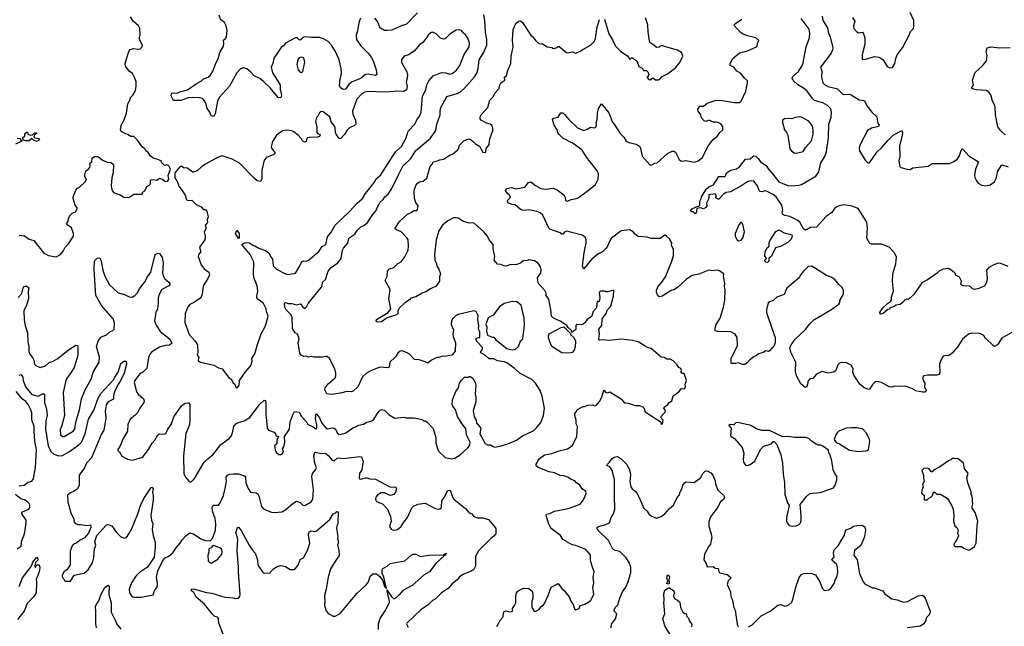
# Model space of a CAD drawing. Extents: x 1921360 to 2014538, y 768294 to 907744.
# Tile 367 of 412: x 1961792 to 1972511, y 895650 to 902252. Entities that reach past the tile are written whole.
import ezdxf

# ---------------------------------------------------------------- set-up
doc = ezdxf.new("R2010")
doc.units = 0

msp = doc.modelspace()

# ---------------------------------------------------------------- linework, layer by layer
at = {"layer": '0CON10XD'}
for points in [[(1966122, 902328), (1966005, 902204), (1965937, 902183), (1965845, 902138), (1965792, 902135), (1965765, 902134), (1965720, 902160), (1965708, 902175), (1965702, 902205), (1965685, 902236), (1965658, 902268)], [(1970859, 902275), (1970883, 902235), (1970869, 902185), (1970872, 902155), (1970905, 902119), (1970925, 902109), (1970967, 902115), (1970979, 902099), (1970993, 902055), (1970993, 901985), (1970962, 901875), (1970965, 901820), (1971005, 901823), (1971099, 901851), (1971145, 901844), (1971168, 901835), (1971194, 901814), (1971235, 901743), (1971265, 901728), (1971295, 901732), (1971318, 901775), (1971330, 901830), (1971345, 901868), (1971404, 901945), (1971476, 902085), (1971490, 902125), (1971524, 902155), (1971527, 902185), (1971527, 902245), (1971485, 902332)], [(1963190, 900805), (1963166, 900826), (1963155, 900847), (1963130, 900865), (1963073, 900945), (1963035, 900980), (1963001, 900981), (1962965, 901003), (1962915, 901023), (1962896, 901036), (1962889, 901055), (1962898, 901105), (1962929, 901161), (1962954, 901235), (1962969, 901335), (1962994, 901385), (1962998, 901405), (1963025, 901430), (1963038, 901452), (1963054, 901485), (1963062, 901525), (1963060, 901575), (1963047, 901615), (1963019, 901665), (1962985, 901693), (1962944, 901745), (1962942, 901775), (1962969, 901875), (1962983, 901915), (1962994, 901926), (1963035, 901937), (1963075, 901931), (1963105, 901936), (1963127, 901957), (1963128, 901975), (1963093, 902045), (1963104, 902086), (1963102, 902155), (1963084, 902185), (1963029, 902235), (1962997, 902285)], [(1965502, 902268), (1965487, 902233), (1965468, 902115), (1965456, 902085), (1965458, 902035), (1965502, 901972), (1965587, 901887), (1965620, 901845), (1965641, 901805), (1965672, 901705), (1965681, 901655), (1965665, 901643), (1965585, 901659), (1965556, 901654), (1965509, 901615), (1965406, 901574), (1965375, 901546), (1965339, 901495), (1965315, 901491), (1965285, 901510), (1965273, 901535), (1965280, 901605), (1965295, 901665), (1965291, 901721), (1965270, 901815), (1965229, 901905), (1965186, 901976), (1965152, 902015), (1965100, 902045), (1965055, 902057), (1964968, 902058), (1964905, 902067), (1964885, 902062), (1964845, 902031), (1964833, 902033), (1964813, 902053), (1964795, 902056), (1964685, 901997), (1964665, 901969), (1964640, 901950), (1964558, 901835), (1964548, 901775), (1964530, 901735), (1964545, 901674), (1964627, 901545), (1964629, 901495), (1964642, 901435), (1964634, 901406), (1964615, 901400), (1964605, 901406), (1964520, 901510), (1964449, 901575), (1964405, 901612), (1964345, 901642), (1964306, 901686), (1964265, 901717), (1964225, 901728), (1964195, 901718), (1964155, 901675), (1964075, 901530), (1963965, 901406), (1963946, 901365), (1963922, 901228), (1963905, 901197), (1963876, 901206), (1963864, 901245), (1963833, 901285), (1963823, 901333), (1963809, 901365), (1963784, 901394), (1963745, 901403), (1963675, 901407), (1963625, 901400), (1963545, 901373), (1963465, 901372), (1963440, 901425), (1963448, 901452), (1963455, 901456), (1963505, 901451), (1963535, 901466), (1963618, 901488), (1963714, 901555), (1963773, 901587), (1963795, 901608), (1963845, 901628), (1963866, 901645), (1963895, 901693), (1963930, 901785), (1963953, 901825), (1963971, 901895), (1964010, 901965), (1964016, 901993), (1964011, 902029), (1964034, 902046), (1964044, 902065), (1964050, 902135), (1964041, 902185), (1964021, 902221), (1963981, 902251), (1963963, 902303)], [(1965455, 897826), (1965485, 897841), (1965535, 897851), (1965565, 897867), (1965626, 897885), (1965647, 897903), (1965701, 897989), (1965715, 898002), (1965735, 898009), (1965762, 898002), (1965815, 897951), (1965875, 897914), (1965975, 897927), (1965995, 897920), (1966085, 897920), (1966172, 897902), (1966188, 897888), (1966205, 897888), (1966225, 897877), (1966293, 897803), (1966321, 897705), (1966324, 897644), (1966343, 897573), (1966355, 897553), (1966425, 897486), (1966495, 897472), (1966529, 897481), (1966586, 897515), (1966675, 897595), (1966693, 897625), (1966696, 897655), (1966658, 897735), (1966649, 897799), (1966598, 897868), (1966559, 897935), (1966537, 898005), (1966507, 898045), (1966500, 898065), (1966504, 898116), (1966541, 898205), (1966570, 898245), (1966582, 898295), (1966602, 898328), (1966635, 898362), (1966675, 898360), (1966685, 898370), (1966695, 898370), (1966725, 898352), (1966751, 898305), (1966757, 898273), (1966750, 898175), (1966759, 898145), (1966758, 898092), (1966728, 897995), (1966741, 897931), (1966761, 897895), (1966764, 897864), (1966813, 897805), (1966802, 897745), (1966859, 897639), (1966885, 897624), (1966917, 897627), (1966946, 897606), (1966965, 897601), (1967034, 897616), (1967105, 897636), (1967202, 897675), (1967265, 897724), (1967305, 897742), (1967388, 897782), (1967415, 897806), (1967465, 897870), (1967496, 897944), (1967504, 898025), (1967480, 898155), (1967459, 898215), (1967407, 898297), (1967367, 898335), (1967240, 898400), (1967175, 898459), (1967095, 898516), (1967065, 898529), (1966995, 898540), (1966955, 898562), (1966905, 898563), (1966865, 898599), (1966813, 898625), (1966809, 898635), (1966830, 898665), (1966832, 898685), (1966775, 898743), (1966758, 898775), (1966760, 898785), (1966797, 898793), (1966802, 898805), (1966800, 898855), (1966788, 898885), (1966790, 898925), (1966778, 898985), (1966782, 899035), (1966777, 899047), (1966760, 899075), (1966735, 899082), (1966614, 899054), (1966565, 899043), (1966535, 899029), (1966508, 899002), (1966494, 898975), (1966491, 898935), (1966514, 898876), (1966508, 898825), (1966511, 898805), (1966536, 898735), (1966532, 898645), (1966498, 898602), (1966415, 898586), (1966395, 898590), (1966355, 898577), (1966335, 898576), (1966274, 898546), (1966235, 898514), (1966205, 898530), (1966140, 898550), (1966092, 898555), (1966035, 898611), (1966005, 898632), (1965955, 898649), (1965935, 898643), (1965908, 898622), (1965885, 898583), (1965822, 898525), (1965815, 898472), (1965795, 898463), (1965715, 898469), (1965685, 898461), (1965615, 898432), (1965567, 898405), (1965526, 898365), (1965474, 898256), (1965425, 898212), (1965405, 898203), (1965355, 898206), (1965285, 898187), (1965185, 898174), (1965135, 898182), (1965113, 898225), (1965118, 898245), (1965150, 898290), (1965228, 898355), (1965233, 898375), (1965233, 898405), (1965222, 898452), (1965164, 898564), (1965138, 898585), (1965125, 898588), (1965085, 898579), (1964995, 898579), (1964965, 898586), (1964935, 898580), (1964915, 898590), (1964885, 898586), (1964855, 898601), (1964842, 898622), (1964824, 898735), (1964834, 898775), (1964832, 898795), (1964818, 898828), (1964793, 898845), (1964763, 898893), (1964759, 899015), (1964739, 899049), (1964694, 899095), (1964680, 899125), (1964676, 899165), (1964685, 899176), (1964714, 899164), (1964755, 899164), (1964805, 899149), (1964851, 899161), (1964875, 899123), (1964895, 899108), (1964915, 899127), (1964934, 899164), (1965075, 899338), (1965084, 899355), (1965090, 899395), (1965120, 899425), (1965149, 899515), (1965183, 899557), (1965255, 899606), (1965282, 899638), (1965291, 899655), (1965306, 899744), (1965316, 899765), (1965365, 899820), (1965377, 899873), (1965442, 899918), (1965464, 899955), (1965505, 899998), (1965538, 900012), (1965578, 900045), (1965637, 900133), (1965674, 900175), (1965688, 900215), (1965715, 900265), (1965749, 900295), (1965767, 900325), (1965803, 900355), (1965844, 900415), (1965915, 900565), (1965965, 900659), (1966050, 900740), (1966105, 900828), (1966265, 900964), (1966322, 901045), (1966334, 901116), (1966370, 901215), (1966369, 901255), (1966378, 901295), (1966443, 901417), (1966555, 901448), (1966597, 901473), (1966635, 901506), (1966746, 901634), (1966768, 901672), (1966784, 901716), (1966794, 901815), (1966845, 901900), (1966878, 901975), (1966878, 902035), (1966863, 902115), (1966857, 902245), (1966844, 902305)], [(1966985, 895648), (1967025, 895720), (1967057, 895755), (1967059, 895795), (1967067, 895813), (1967085, 895820), (1967135, 895809), (1967158, 895815), (1967156, 895845), (1967180, 895875), (1967194, 895905), (1967194, 895975), (1967202, 896015), (1967216, 896034), (1967275, 896067), (1967335, 896063), (1967371, 896031), (1967380, 895995), (1967378, 895955), (1967366, 895925), (1967366, 895855), (1967392, 895815), (1967405, 895810), (1967447, 895835), (1967468, 895865), (1967495, 895883), (1967505, 895898), (1967546, 895985), (1967577, 896075), (1967655, 896118), (1967693, 896063), (1967725, 896038), (1967740, 896010), (1967775, 895972), (1967791, 895925), (1967818, 895888), (1967832, 895842), (1967845, 895830), (1967882, 895845), (1967895, 895876), (1967945, 895890), (1967989, 895915), (1968010, 895935), (1968020, 895955), (1968041, 895995), (1968032, 896075), (1968041, 896125), (1968036, 896185), (1968046, 896244), (1968016, 896325), (1968006, 896375), (1968005, 896428), (1967956, 896486), (1967845, 896531), (1967805, 896538), (1967706, 896595), (1967678, 896638), (1967579, 896715), (1967553, 896763), (1967523, 896857), (1967522, 896865), (1967529, 896871), (1967565, 896878), (1967615, 896902), (1967765, 896932), (1967895, 896980), (1967930, 897025), (1967959, 897095), (1967955, 897116), (1967916, 897146), (1967889, 897185), (1967855, 897211), (1967837, 897235), (1967795, 897249), (1967760, 897275), (1967715, 897287), (1967675, 897290), (1967615, 897319), (1967555, 897331), (1967435, 897380), (1967416, 897396), (1967414, 897415), (1967451, 897475), (1967505, 897516), (1967585, 897530), (1967665, 897559), (1967755, 897580), (1967811, 897619), (1967856, 897715), (1967864, 897824), (1967852, 897855), (1967851, 897895), (1967836, 897945), (1967837, 897965), (1967849, 897985), (1967865, 898009), (1967925, 898043), (1967945, 898044), (1967978, 898058), (1968025, 898059), (1968055, 898051), (1968072, 898058), (1968104, 898096), (1968131, 898145), (1968150, 898220), (1968155, 898222), (1968170, 898200), (1968195, 898193), (1968215, 898202), (1968235, 898193), (1968344, 898124), (1968367, 898095), (1968385, 898084), (1968415, 898080), (1968494, 898054), (1968535, 898054), (1968575, 898039), (1968587, 898027), (1968602, 897985), (1968765, 897880), (1968780, 897865), (1968773, 897857), (1968775, 897850), (1968790, 897855), (1968797, 897895), (1968770, 897925), (1968822, 897988), (1968820, 898005), (1968803, 898025), (1968808, 898035), (1968850, 898065), (1968862, 898085), (1968890, 898105), (1968905, 898158), (1968968, 898202), (1968995, 898233), (1969005, 898238), (1969026, 898234), (1969035, 898240), (1969042, 898265), (1969037, 898285), (1969050, 898325), (1969025, 898400), (1969005, 898403), (1968990, 898415), (1968998, 898435), (1968988, 898455), (1968967, 898467), (1968948, 898498), (1968905, 898538), (1968875, 898557), (1968837, 898557), (1968810, 898575), (1968775, 898580), (1968665, 898673), (1968625, 898686), (1968592, 898705), (1968525, 898746), (1968465, 898762), (1968346, 898774), (1968205, 898759), (1968145, 898769), (1968105, 898764), (1968096, 898775), (1968106, 898835), (1968097, 898885), (1968128, 898925), (1968134, 898996), (1968176, 899054), (1968189, 899091), (1968226, 899135), (1968256, 899244), (1968260, 899305), (1968255, 899310), (1968195, 899290), (1968175, 899290), (1968165, 899296), (1968115, 899298), (1968107, 899293), (1968100, 899275), (1968108, 899225), (1968100, 899185), (1968095, 899180), (1968085, 899190), (1968080, 899185), (1968072, 899115), (1968035, 899078), (1968020, 899025), (1967967, 898985), (1967950, 898955), (1967925, 898938), (1967907, 898933), (1967855, 898934), (1967847, 898923), (1967848, 898882), (1967808, 898852), (1967802, 898852), (1967798, 898868), (1967762, 898902), (1967748, 898925), (1967675, 898971), (1967605, 899005), (1967582, 899025), (1967576, 899095), (1967552, 899212), (1967525, 899252), (1967524, 899276), (1967509, 899305), (1967436, 899385), (1967431, 899445), (1967466, 899495), (1967468, 899535), (1967461, 899561), (1967435, 899603), (1967395, 899627), (1967335, 899640), (1967325, 899632), (1967275, 899626), (1967246, 899604), (1967205, 899589), (1967185, 899584), (1967135, 899587), (1967091, 899569), (1967065, 899572), (1967029, 899589), (1966995, 899593), (1966959, 899635), (1966966, 899674), (1966946, 899755), (1966947, 899805), (1966904, 899855), (1966886, 899895), (1966844, 899944), (1966744, 900034), (1966725, 900042), (1966685, 900036), (1966648, 900048), (1966615, 900059), (1966565, 900091), (1966545, 900097), (1966515, 900094), (1966455, 900062), (1966395, 900017), (1966354, 899956), (1966325, 899855), (1966307, 899695), (1966310, 899635), (1966327, 899605), (1966336, 899565), (1966355, 899538), (1966374, 899485), (1966364, 899454), (1966364, 899405), (1966325, 899353), (1966265, 899323), (1966215, 899289), (1966175, 899277), (1966105, 899236), (1966049, 899221), (1966035, 899202), (1965985, 899172), (1965925, 899114), (1965909, 899085), (1965908, 899055), (1965895, 899040), (1965792, 899008), (1965730, 898965), (1965695, 898961), (1965680, 898965), (1965673, 898975), (1965675, 898988), (1965805, 899065), (1965831, 899105), (1965811, 899215), (1965826, 899316), (1965770, 899415), (1965792, 899458), (1965796, 899514), (1965819, 899541), (1965865, 899554), (1965905, 899594), (1965945, 899616), (1965985, 899670), (1966021, 899745), (1966026, 899786), (1966020, 899855), (1966011, 899875), (1965944, 899945), (1965894, 899965), (1965881, 899975), (1965879, 899985), (1965927, 900055), (1966013, 900137), (1966055, 900154), (1966084, 900176), (1966114, 900176), (1966123, 900187), (1966130, 900225), (1966105, 900262), (1966090, 900305), (1966086, 900385), (1966091, 900409), (1966109, 900455), (1966126, 900475), (1966145, 900487), (1966186, 900494), (1966223, 900527), (1966262, 900655), (1966287, 900683), (1966295, 900705), (1966328, 900712), (1966365, 900728), (1966405, 900735), (1966475, 900778), (1966509, 900791), (1966559, 900831), (1966569, 900845), (1966579, 900885), (1966628, 900935), (1966680, 900955), (1966695, 900951), (1966734, 900924), (1966755, 900900), (1966798, 900875), (1966835, 900812), (1966855, 900808), (1966866, 900814), (1966872, 900845), (1966902, 900895), (1966910, 900955), (1966943, 901045), (1966943, 901073), (1966931, 901101), (1966915, 901116), (1966875, 901127), (1966818, 901155), (1966806, 901175), (1966806, 901195), (1966815, 901218), (1966887, 901295), (1966910, 901375), (1966945, 901413), (1966964, 901454), (1967013, 901505), (1967020, 901545), (1967030, 901565), (1967072, 901595), (1967070, 901625), (1967091, 901645), (1967105, 901698), (1967138, 901775), (1967144, 901855), (1967164, 901955), (1967156, 902025), (1967166, 902145), (1967195, 902212), (1967223, 902237), (1967245, 902238), (1967265, 902220), (1967355, 902083), (1967377, 902067), (1967412, 902022), (1967445, 901993), (1967485, 901988), (1967535, 901958), (1967585, 901950), (1967605, 901938), (1967633, 901947), (1967655, 901962), (1967665, 901960), (1967746, 901896), (1967765, 901890), (1967805, 901901), (1967845, 901888), (1967895, 901908), (1967922, 901928), (1968005, 901974), (1968050, 902020), (1968061, 902049), (1968080, 902175), (1968104, 902255)], [(1968159, 902259), (1968207, 902097), (1968250, 902025), (1968278, 901965), (1968335, 901907), (1968408, 901858), (1968435, 901820), (1968455, 901840), (1968510, 901805), (1968534, 901744), (1968568, 901725), (1968585, 901700), (1968615, 901698), (1968632, 901685), (1968642, 901655), (1968629, 901631), (1968620, 901625), (1968642, 901602), (1968655, 901598), (1968685, 901618), (1968715, 901598), (1968745, 901598), (1968760, 901605), (1968786, 901634), (1968845, 901663), (1968932, 901728), (1968978, 901785), (1969012, 901855), (1968996, 901896), (1968955, 901920), (1968838, 901952), (1968795, 901967), (1968775, 901967), (1968755, 901953), (1968725, 901950), (1968696, 901976), (1968655, 902002), (1968648, 902015), (1968643, 902075), (1968634, 902115), (1968631, 902195), (1968604, 902274)], [(1972555, 899566), (1972475, 899598), (1972445, 899602), (1972397, 899585), (1972341, 899555), (1972318, 899525), (1972324, 899435), (1972316, 899394), (1972298, 899355), (1972235, 899327), (1972185, 899317), (1972165, 899322), (1972135, 899353), (1972065, 899356), (1972042, 899365), (1972038, 899375), (1972046, 899405), (1972025, 899450), (1971987, 899467), (1971972, 899495), (1971945, 899520), (1971905, 899543), (1971845, 899537), (1971802, 899515), (1971782, 899495), (1971675, 899420), (1971612, 899388), (1971525, 899260), (1971488, 899225), (1971465, 899208), (1971445, 899210), (1971438, 899202), (1971425, 899200), (1971416, 899184), (1971376, 899154), (1971334, 899146), (1971305, 899128), (1971270, 899115), (1971258, 899102), (1971242, 899098), (1971195, 899058), (1971162, 899045), (1971157, 899065), (1971185, 899112), (1971240, 899165), (1971273, 899187), (1971282, 899205), (1971282, 899235), (1971304, 899296), (1971294, 899405), (1971296, 899485), (1971331, 899595), (1971338, 899668), (1971314, 899715), (1971258, 899778), (1971175, 899809), (1971065, 899808), (1971047, 899817), (1971014, 899874), (1971021, 899985), (1971015, 900048), (1970919, 900199), (1970855, 900221), (1970765, 900237), (1970715, 900228), (1970679, 900211), (1970662, 900198), (1970632, 900155), (1970571, 900109), (1970467, 899993), (1970401, 899989), (1970365, 899968), (1970345, 899963), (1970325, 899977), (1970285, 900047), (1970265, 900067), (1970175, 900111), (1970121, 900121), (1970101, 900131), (1970094, 900145), (1970101, 900185), (1970091, 900235), (1970027, 900325), (1969995, 900351), (1969924, 900386), (1969905, 900390), (1969875, 900379), (1969855, 900382), (1969844, 900395), (1969826, 900445), (1969785, 900495), (1969755, 900500), (1969718, 900492), (1969655, 900447), (1969557, 900395), (1969535, 900380), (1969485, 900370), (1969456, 900355), (1969405, 900298), (1969395, 900298), (1969372, 900315), (1969370, 900325), (1969378, 900335), (1969365, 900358), (1969295, 900347), (1969294, 900305), (1969269, 900255), (1969271, 900225), (1969262, 900208), (1969235, 900192), (1969203, 900203), (1969164, 900196), (1969156, 900145), (1969145, 900138), (1969125, 900161), (1969102, 900162), (1969098, 900175), (1969112, 900195), (1969155, 900216), (1969185, 900222), (1969195, 900232), (1969197, 900275), (1969208, 900295), (1969213, 900325), (1969265, 900407), (1969295, 900433), (1969345, 900454), (1969405, 900545), (1969470, 900545), (1969480, 900555), (1969478, 900565), (1969488, 900585), (1969535, 900614), (1969595, 900629), (1969629, 900651), (1969695, 900733), (1969745, 900738), (1969773, 900765), (1969785, 900769), (1969805, 900767), (1969830, 900740), (1969857, 900707), (1969919, 900665), (1969943, 900625), (1969992, 900572), (1970055, 900487), (1970155, 900449), (1970195, 900445), (1970275, 900450), (1970305, 900458), (1970459, 900551), (1970493, 900595), (1970514, 900696), (1970556, 900765), (1970575, 900819), (1970598, 900965), (1970600, 901115), (1970625, 901190), (1970631, 901245), (1970622, 901282), (1970587, 901317), (1970536, 901346), (1970445, 901373), (1970423, 901393), (1970364, 901474), (1970326, 901506), (1970262, 901545), (1970212, 901592), (1970202, 901615), (1970210, 901635), (1970272, 901688), (1970317, 901765), (1970355, 901958), (1970389, 902055), (1970394, 902105), (1970388, 902148), (1970298, 902265)], [(1969373, 901137), (1969345, 901136), (1969295, 901158), (1969267, 901143), (1969245, 901152), (1969213, 901185), (1969206, 901216), (1969177, 901255), (1969175, 901280), (1969195, 901310), (1969235, 901312), (1969275, 901344), (1969375, 901375), (1969445, 901372), (1969575, 901350), (1969625, 901352), (1969646, 901365), (1969697, 901475), (1969717, 901565), (1969716, 901585), (1969682, 901615), (1969640, 901670), (1969601, 901691), (1969566, 901736), (1969527, 901755), (1969526, 901775), (1969555, 901831), (1969630, 901890), (1969715, 901914), (1969813, 901957), (1969822, 901968), (1969823, 901997), (1969838, 902025), (1969806, 902056), (1969716, 902076), (1969670, 902095), (1969635, 902116), (1969573, 902185), (1969572, 902195), (1969585, 902210), (1969655, 902259)], [(1970528, 902292), (1970534, 902245), (1970586, 902165), (1970598, 902105), (1970616, 902065), (1970644, 901945), (1970642, 901925), (1970625, 901887), (1970510, 901735), (1970525, 901695), (1970522, 901625), (1970536, 901565), (1970555, 901546), (1970594, 901525), (1970695, 901501), (1970755, 901443), (1970775, 901439), (1970825, 901443), (1970844, 901435), (1970931, 901381), (1970982, 901372), (1970994, 901364), (1971016, 901315), (1971069, 901245), (1971124, 901195), (1971136, 901126), (1971150, 901105), (1971140, 901090), (1971065, 901071), (1971022, 901048), (1970938, 900885), (1970931, 900855), (1970934, 900825), (1970996, 900725), (1971025, 900694), (1971045, 900696), (1971125, 900812), (1971179, 900861), (1971245, 900939), (1971303, 900995), (1971395, 901048), (1971402, 901025), (1971400, 900995), (1971371, 900875), (1971373, 900765), (1971364, 900715), (1971372, 900678), (1971374, 900655), (1971385, 900644), (1971455, 900624), (1971485, 900622), (1971515, 900639), (1971681, 900659), (1971725, 900686), (1971915, 900686), (1971962, 900708), (1971999, 900735), (1972021, 900765), (1972041, 900829), (1972055, 900847), (1972125, 900769), (1972232, 900705), (1972196, 900625), (1972188, 900565), (1972192, 900535), (1972207, 900497), (1972225, 900474), (1972265, 900451), (1972305, 900444), (1972356, 900454), (1972403, 900487), (1972423, 900525), (1972442, 900605), (1972485, 900673), (1972555, 900651)], [(1964165, 898248), (1964182, 898275), (1964184, 898326), (1964250, 898420), (1964302, 898478), (1964311, 898495), (1964324, 898535), (1964318, 898565), (1964352, 898615), (1964376, 898705), (1964422, 898835), (1964468, 898922), (1964496, 899025), (1964478, 899075), (1964475, 899105), (1964446, 899165), (1964385, 899210), (1964375, 899225), (1964373, 899245), (1964386, 899296), (1964376, 899356), (1964342, 899445), (1964337, 899485), (1964342, 899605), (1964336, 899625), (1964303, 899695), (1964210, 899805), (1964240, 899825), (1964255, 899827), (1964295, 899822), (1964334, 899794), (1964352, 899792), (1964395, 899764), (1964470, 899740), (1964504, 899714), (1964521, 899675), (1964546, 899645), (1964553, 899573), (1964587, 899537), (1964685, 899488), (1964715, 899479), (1964795, 899493), (1964840, 899565), (1964865, 899621), (1964885, 899629), (1964915, 899624), (1964935, 899636), (1965049, 899731), (1965085, 899785), (1965125, 899805), (1965145, 899889), (1965182, 899938), (1965226, 900015), (1965384, 900165), (1965465, 900256), (1965523, 900307), (1965558, 900362), (1965656, 900485), (1965671, 900515), (1965723, 900565), (1965885, 900815), (1965949, 900871), (1966001, 900965), (1966021, 901039), (1966093, 901115), (1966116, 901164), (1966145, 901204), (1966163, 901247), (1966177, 901415), (1966215, 901494), (1966224, 901545), (1966245, 901585), (1966295, 901640), (1966385, 901679), (1966430, 901675), (1966475, 901658), (1966499, 901665), (1966548, 901702), (1966585, 901754), (1966627, 901865), (1966685, 901955), (1966690, 901995), (1966670, 902050), (1966647, 902087), (1966619, 902109), (1966603, 902133), (1966585, 902141), (1966545, 902137), (1966525, 902128), (1966475, 902094), (1966425, 902044), (1966405, 902039), (1966375, 902050), (1966328, 902098), (1966285, 902116), (1966275, 902114), (1966246, 902095), (1966230, 902065), (1966185, 902009), (1966147, 901983), (1966085, 901908), (1966025, 901871), (1965978, 901855), (1965950, 901820), (1965950, 901785), (1966002, 901692), (1966014, 901655), (1966011, 901615), (1966000, 901575), (1966009, 901525), (1966002, 901488), (1965975, 901471), (1965916, 901476), (1965775, 901464), (1965575, 901470), (1965551, 901465), (1965516, 901445), (1965464, 901386), (1965414, 901255), (1965418, 901225), (1965447, 901157), (1965452, 901115), (1965434, 901096), (1965385, 901079), (1965354, 901045), (1965329, 901001), (1965285, 900956), (1965270, 900960), (1965240, 901000), (1965230, 901025), (1965225, 901078), (1965213, 901105), (1965182, 901142), (1965169, 901195), (1965095, 901248), (1965075, 901252), (1965055, 901240), (1965038, 901202), (1965024, 901186), (1965012, 901145), (1965028, 901088), (1965028, 901025), (1965035, 901012), (1965058, 901008), (1965062, 900995), (1965055, 900982), (1965036, 900974), (1964949, 900969), (1964923, 900965), (1964913, 900945), (1964912, 900925), (1964895, 900918), (1964870, 900935), (1964861, 900955), (1964825, 900997), (1964775, 901032), (1964755, 901041), (1964695, 901049), (1964655, 901044), (1964589, 900995), (1964544, 900925), (1964531, 900869), (1964532, 900855), (1964569, 900805), (1964570, 900795), (1964560, 900785), (1964479, 900751), (1964455, 900723), (1964428, 900615), (1964429, 900521), (1964415, 900490), (1964379, 900499), (1964348, 900525), (1964185, 900690), (1964104, 900734), (1963995, 900771), (1963945, 900753), (1963815, 900680), (1963776, 900654), (1963725, 900609), (1963686, 900594), (1963675, 900593), (1963620, 900635), (1963575, 900640), (1963553, 900657), (1963535, 900650), (1963480, 900585), (1963480, 900535), (1963510, 900485), (1963525, 900440), (1963562, 900395), (1963597, 900337), (1963603, 900295), (1963626, 900284), (1963665, 900288), (1963675, 900282), (1963715, 900240), (1963767, 900217), (1963795, 900188), (1963815, 900188), (1963830, 900165), (1963843, 900105), (1963834, 900075), (1963836, 900045), (1963813, 900015), (1963823, 899985), (1963799, 899945), (1963811, 899895), (1963809, 899855), (1963748, 899775), (1963763, 899725), (1963740, 899695), (1963736, 899675), (1963769, 899585), (1963800, 899540), (1963850, 899505), (1963858, 899475), (1963842, 899435), (1963789, 899355), (1963778, 899265), (1963764, 899225), (1963695, 899177), (1963646, 899154), (1963622, 899128), (1963593, 899055), (1963589, 898955), (1963639, 898825), (1963704, 898754), (1963728, 898715), (1963731, 898635), (1963726, 898605), (1963741, 898575), (1963736, 898545), (1963740, 898535), (1963760, 898525), (1963905, 898491), (1963955, 898464), (1963995, 898454), (1964077, 898347), (1964098, 898335), (1964112, 898302), (1964134, 898284), (1964145, 898250), (1964165, 898248)], [(1972519, 900999), (1972472, 901042), (1972439, 901085), (1972414, 901215), (1972412, 901295), (1972407, 901317), (1972381, 901365), (1972365, 901436), (1972344, 901464), (1972315, 901482), (1972205, 901489), (1972165, 901500), (1972158, 901505), (1972157, 901515), (1972177, 901545), (1972166, 901595), (1972185, 901660), (1972195, 901676), (1972275, 901751), (1972317, 901805), (1972323, 901863), (1972315, 901905), (1972325, 901945), (1972365, 901955), (1972464, 901946), (1972575, 901948)], [(1964865, 901676), (1964875, 901688), (1964895, 901790), (1964885, 901838), (1964855, 901843), (1964835, 901836), (1964819, 901815), (1964810, 901765), (1964824, 901705), (1964845, 901681), (1964865, 901676)], [(1972635, 898872), (1972486, 898785), (1972436, 898714), (1972405, 898696), (1972389, 898708), (1972308, 898788), (1972290, 898815), (1972245, 898838), (1972155, 898841), (1972121, 898829), (1972055, 898777), (1972005, 898697), (1971945, 898622), (1971905, 898594), (1971875, 898597), (1971845, 898590), (1971819, 898545), (1971807, 898505), (1971808, 898408), (1971800, 898390), (1971778, 898382), (1971675, 898384), (1971634, 898375), (1971622, 898352), (1971634, 898315), (1971647, 898295), (1971643, 898255), (1971660, 898215), (1971656, 898204), (1971645, 898199), (1971625, 898198), (1971544, 898214), (1971512, 898235), (1971440, 898265), (1971365, 898259), (1971317, 898263), (1971285, 898254), (1971256, 898256), (1971175, 898304), (1971125, 898314), (1971105, 898310), (1971080, 898285), (1971045, 898230), (1971035, 898227), (1970984, 898244), (1970937, 898287), (1970872, 898385), (1970864, 898415), (1970866, 898455), (1970844, 898494), (1970795, 898519), (1970735, 898521), (1970718, 898515), (1970698, 898495), (1970677, 898435), (1970654, 898416), (1970595, 898404), (1970525, 898422), (1970467, 898393), (1970425, 898348), (1970395, 898342), (1970374, 898315), (1970373, 898295), (1970358, 898252), (1970345, 898248), (1970295, 898288), (1970250, 898375), (1970239, 898425), (1970240, 898525), (1970187, 898635), (1970178, 898685), (1970197, 898725), (1970234, 898776), (1970348, 898882), (1970395, 898943), (1970436, 898984), (1970525, 899036), (1970635, 899101), (1970710, 899155), (1970720, 899175), (1970721, 899195), (1970759, 899265), (1970762, 899305), (1970745, 899339), (1970709, 899369), (1970665, 899426), (1970625, 899449), (1970575, 899467), (1970415, 899568), (1970376, 899566), (1970324, 899515), (1970287, 899465), (1970280, 899445), (1970145, 899332), (1970115, 899263), (1970035, 899232), (1969995, 899196), (1969955, 899181), (1969940, 899170), (1969922, 899095), (1969921, 899065), (1969984, 898885), (1970017, 898795), (1970016, 898736), (1970004, 898706), (1969955, 898648), (1969945, 898642), (1969915, 898650), (1969885, 898632), (1969835, 898617), (1969814, 898596), (1969785, 898584), (1969740, 898550), (1969711, 898519), (1969685, 898501), (1969665, 898500), (1969615, 898517), (1969585, 898510), (1969545, 898510), (1969538, 898515), (1969536, 898565), (1969606, 898705), (1969604, 898794), (1969580, 898830), (1969534, 898854), (1969390, 898860), (1969366, 898866), (1969360, 898875), (1969374, 898935), (1969417, 899005), (1969456, 899125), (1969467, 899195), (1969472, 899315), (1969464, 899345), (1969468, 899385), (1969454, 899456), (1969458, 899485), (1969430, 899505), (1969410, 899520), (1969386, 899526), (1969325, 899519), (1969295, 899528), (1969187, 899483), (1969113, 899467), (1969052, 899428), (1968955, 899338), (1968915, 899314), (1968885, 899306), (1968785, 899242), (1968755, 899237), (1968735, 899258), (1968726, 899285), (1968726, 899305), (1968739, 899345), (1968784, 899395), (1968822, 899455), (1968892, 899625), (1968909, 899685), (1968909, 899755), (1968888, 899795), (1968890, 899825), (1968867, 899867), (1968835, 899897), (1968816, 899906), (1968765, 899870), (1968665, 899872), (1968625, 899886), (1968524, 899894), (1968493, 899917), (1968472, 899942), (1968435, 899964), (1968342, 899955), (1968235, 899876), (1968215, 899844), (1968196, 899794), (1968176, 899765), (1968136, 899724), (1968085, 899699), (1968013, 899637), (1967935, 899542), (1967925, 899550), (1967921, 899575), (1967936, 899714), (1967959, 899825), (1967958, 899855), (1967949, 899885), (1967915, 899906), (1967745, 899952), (1967726, 899944), (1967705, 899918), (1967695, 899918), (1967675, 899932), (1967565, 899971), (1967553, 899983), (1967486, 900125), (1967459, 900149), (1967421, 900165), (1967335, 900182), (1967295, 900174), (1967265, 900180), (1967245, 900188), (1967186, 900236), (1967155, 900240), (1967115, 900257), (1967107, 900265), (1967102, 900285), (1967136, 900316), (1967124, 900344), (1967101, 900361), (1967080, 900395), (1967094, 900416), (1967145, 900425), (1967195, 900413), (1967292, 900428), (1967331, 900479), (1967355, 900487), (1967408, 900448), (1967466, 900416), (1967525, 900408), (1967598, 900418), (1967645, 900402), (1967715, 900346), (1967729, 900319), (1967734, 900285), (1967755, 900276), (1967796, 900294), (1967852, 900305), (1967871, 900315), (1967985, 900396), (1968060, 900460), (1968090, 900515), (1968094, 900574), (1968084, 900605), (1967962, 900755), (1967915, 900832), (1967816, 900906), (1967705, 900964), (1967662, 901005), (1967649, 901025), (1967644, 901055), (1967610, 901105), (1967594, 901166), (1967605, 901182), (1967655, 901190), (1967683, 901237), (1967705, 901237), (1967725, 901222), (1967775, 901161), (1967866, 901076), (1967935, 901048), (1967971, 901059), (1968007, 901083), (1968050, 901075), (1968065, 901082), (1968071, 901105), (1968069, 901125), (1968080, 901165), (1968084, 901235), (1968094, 901285), (1968125, 901337), (1968207, 901237), (1968246, 901136), (1968264, 901114), (1968330, 901015), (1968369, 900975), (1968395, 900929), (1968424, 900914), (1968505, 900896), (1968538, 900875), (1968552, 900852), (1968568, 900768), (1968655, 900669), (1968675, 900672), (1968705, 900690), (1968732, 900695), (1968844, 900795), (1968895, 900821), (1968915, 900821), (1968932, 900812), (1968972, 900732), (1968988, 900715), (1969005, 900712), (1969045, 900720), (1969135, 900703), (1969178, 900715), (1969225, 900753), (1969285, 900872), (1969316, 900915), (1969342, 900948), (1969385, 900982), (1969414, 901025), (1969446, 901055), (1969447, 901087), (1969429, 901115), (1969397, 901135), (1969373, 901137)], [(1970245, 900798), (1970265, 900802), (1970321, 900819), (1970352, 900865), (1970411, 900935), (1970430, 901005), (1970431, 901055), (1970422, 901095), (1970385, 901146), (1970305, 901191), (1970285, 901194), (1970234, 901186), (1970198, 901172), (1970122, 901178), (1970097, 901155), (1970096, 901135), (1970119, 901055), (1970141, 901025), (1970154, 900995), (1970178, 900845), (1970194, 900825), (1970225, 900804), (1970245, 900798)], [(1961975, 900928), (1961942, 900942), (1961925, 900960), (1961896, 900934), (1961855, 900932), (1961832, 900942), (1961828, 900958), (1961820, 900965), (1961850, 900985), (1961850, 901015), (1961865, 901028), (1961878, 901028), (1961880, 901005), (1961907, 900997), (1961932, 900998), (1961955, 901020), (1961975, 901020), (1961980, 901015), (1961952, 900998), (1961948, 900978), (1961958, 900968), (1961998, 900958), (1962008, 900945), (1961995, 900932), (1961975, 900928)], [(1961765, 900962), (1961798, 900958), (1961805, 900940), (1961820, 900935), (1961810, 900925), (1961745, 900898)], [(1961786, 899906), (1961845, 899899), (1961895, 899864), (1961945, 899848), (1962055, 899712), (1962105, 899686), (1962189, 899671), (1962238, 899695), (1962266, 899734), (1962287, 899775), (1962325, 899813), (1962378, 899895), (1962378, 899925), (1962356, 899986), (1962318, 900015), (1962302, 900035), (1962320, 900055), (1962320, 900075), (1962336, 900114), (1962362, 900145), (1962399, 900161), (1962418, 900195), (1962418, 900205), (1962397, 900235), (1962376, 900306), (1962376, 900325), (1962405, 900398), (1962423, 900417), (1962445, 900428), (1962508, 900492), (1962518, 900515), (1962502, 900545), (1962500, 900565), (1962513, 900607), (1962543, 900627), (1962556, 900644), (1962560, 900665), (1962555, 900690), (1962578, 900705), (1962582, 900745), (1962605, 900762), (1962645, 900763), (1962695, 900722), (1962745, 900702), (1962787, 900697), (1962813, 900675), (1962810, 900585), (1962796, 900535), (1962789, 900445), (1962795, 900400), (1962815, 900370), (1962886, 900346), (1962925, 900319), (1962982, 900318), (1963035, 900352), (1963118, 900352), (1963128, 900362), (1963130, 900375), (1963155, 900390), (1963178, 900435), (1963208, 900455), (1963216, 900474), (1963218, 900502), (1963225, 900508), (1963245, 900512), (1963286, 900504), (1963315, 900528), (1963347, 900517), (1963375, 900492), (1963400, 900495), (1963417, 900513), (1963410, 900555), (1963433, 900625), (1963415, 900662), (1963395, 900672), (1963370, 900665), (1963340, 900695), (1963332, 900715), (1963286, 900736), (1963252, 900742), (1963218, 900768), (1963190, 900805)], [(1964175, 899870), (1964142, 899925), (1964155, 899960), (1964182, 899925), (1964180, 899875), (1964175, 899870)], [(1969617, 899847), (1969645, 899853), (1969664, 899876), (1969683, 899945), (1969666, 900026), (1969659, 900039), (1969645, 900047), (1969622, 900018), (1969580, 899925), (1969580, 899895), (1969600, 899860), (1969617, 899847)], [(1969935, 899611), (1969914, 899614), (1969903, 899625), (1969903, 899635), (1969922, 899655), (1969903, 899683), (1969909, 899725), (1969925, 899766), (1969952, 899788), (1969952, 899825), (1969959, 899845), (1970025, 899946), (1970055, 899964), (1970115, 899934), (1970199, 899909), (1970203, 899895), (1970192, 899865), (1970154, 899826), (1970075, 899782), (1970022, 899768), (1969975, 899679), (1969948, 899652), (1969947, 899623), (1969935, 899611)], [(1961775, 899228), (1961810, 899265), (1961821, 899285), (1961831, 899335), (1961840, 899350), (1961865, 899354), (1961892, 899335), (1961886, 899294), (1961888, 899215), (1961865, 899145), (1961838, 899085), (1961840, 898985), (1961851, 898925), (1961877, 898843), (1961882, 898742), (1961893, 898695), (1961891, 898641), (1961903, 898613), (1961933, 898575), (1961948, 898545), (1961955, 898502), (1961968, 898488), (1962015, 898466), (1962075, 898486), (1962115, 898522), (1962155, 898536), (1962206, 898565), (1962325, 898661), (1962405, 898710), (1962420, 898705), (1962426, 898686), (1962424, 898596), (1962384, 898466), (1962342, 898398), (1962311, 898359), (1962296, 898325), (1962264, 898195), (1962281, 897945), (1962249, 897825), (1962234, 897794), (1962236, 897735), (1962258, 897715), (1962278, 897715), (1962375, 897774), (1962392, 897795), (1962402, 897872), (1962445, 898005), (1962466, 898125), (1962505, 898225), (1962571, 898339), (1962592, 898415), (1962656, 898525), (1962661, 898581), (1962629, 898695), (1962648, 898755), (1962675, 898798), (1962739, 898821), (1962773, 898855), (1962805, 898868), (1962819, 898885), (1962823, 898953), (1962811, 898995), (1962683, 899143), (1962622, 899252), (1962602, 899535), (1962605, 899628), (1962635, 899657), (1962655, 899660), (1962667, 899655), (1962681, 899625), (1962698, 899525), (1962718, 899462), (1962769, 899365), (1962865, 899280), (1962935, 899261), (1962985, 899236), (1963016, 899234), (1963045, 899250), (1963073, 899275), (1963096, 899324), (1963155, 899398), (1963182, 899455), (1963220, 899505), (1963268, 899695), (1963295, 899710), (1963315, 899706), (1963342, 899665), (1963356, 899605), (1963348, 899495), (1963358, 899458), (1963367, 899437), (1963417, 899397), (1963429, 899375), (1963416, 899355), (1963339, 899315), (1963310, 899260), (1963298, 899225), (1963299, 899165), (1963291, 899105), (1963275, 899065), (1963260, 898975), (1963277, 898927), (1963324, 898855), (1963385, 898812), (1963430, 898770), (1963449, 898731), (1963425, 898709), (1963375, 898706), (1963315, 898689), (1963226, 898634), (1963206, 898605), (1963196, 898575), (1963175, 898455), (1963134, 898416), (1963096, 898395), (1963044, 898326), (1963039, 898305), (1963063, 898205), (1963081, 898175), (1963139, 898125), (1963146, 898105), (1963143, 898087), (1963099, 898025), (1963076, 897975), (1963047, 897943), (1962994, 897906), (1962971, 897845), (1962966, 897775), (1962926, 897704), (1962914, 897686), (1962887, 897613), (1962860, 897575), (1962862, 897562), (1962880, 897545), (1962905, 897503), (1962965, 897469), (1963015, 897457), (1963121, 897489), (1963135, 897498), (1963196, 897575), (1963234, 897645), (1963265, 897677), (1963297, 897733), (1963315, 897744), (1963365, 897741), (1963385, 897750), (1963406, 897795), (1963446, 897855), (1963471, 897929), (1963555, 898050), (1963595, 898077), (1963635, 898082), (1963646, 898065), (1963644, 897875), (1963636, 897835), (1963602, 897748), (1963574, 897506), (1963580, 897315), (1963598, 897275), (1963637, 897227), (1963655, 897218), (1963695, 897258), (1963802, 897435), (1963845, 897478), (1963895, 897516), (1963981, 897629), (1964074, 897695), (1964095, 897721), (1964109, 897755), (1964125, 897825), (1964145, 897854), (1964175, 897870), (1964235, 897885), (1964297, 897923), (1964403, 898065), (1964455, 898111), (1964467, 898107), (1964473, 898075), (1964472, 897965), (1964486, 897806), (1964502, 897785), (1964562, 897765), (1964576, 897745), (1964585, 897722), (1964608, 897715), (1964593, 897675), (1964592, 897638), (1964567, 897613), (1964578, 897558), (1964584, 897544), (1964615, 897520), (1964635, 897520), (1964646, 897524), (1964663, 897545), (1964653, 897585), (1964668, 897605), (1964678, 897655), (1964676, 897715), (1964729, 897795), (1964736, 897875), (1964765, 897952), (1964785, 897987), (1964835, 897982), (1964859, 897935), (1964914, 897874), (1964929, 897845), (1964975, 897828), (1965015, 897799), (1965025, 897804), (1965027, 897815), (1965027, 897845), (1965012, 897905), (1965017, 897953), (1965025, 897962), (1965055, 897918), (1965081, 897861), (1965125, 897809), (1965145, 897800), (1965195, 897810), (1965215, 897806), (1965229, 897795), (1965248, 897755), (1965265, 897740), (1965285, 897738), (1965344, 897755), (1965415, 897807), (1965455, 897826)], [(1967155, 898659), (1967185, 898664), (1967223, 898695), (1967245, 898758), (1967270, 898780), (1967289, 898925), (1967284, 899005), (1967251, 899145), (1967205, 899183), (1967155, 899186), (1967065, 899162), (1967015, 899128), (1966945, 899036), (1966891, 899009), (1966867, 898935), (1966878, 898908), (1966874, 898864), (1966885, 898820), (1966935, 898797), (1966955, 898798), (1966975, 898767), (1967095, 898672), (1967155, 898659)], [(1967775, 898624), (1967695, 898627), (1967587, 898697), (1967562, 898745), (1967549, 898795), (1967548, 898812), (1967556, 898834), (1967688, 898902), (1967715, 898910), (1967725, 898900), (1967735, 898900), (1967740, 898885), (1967788, 898838), (1967790, 898825), (1967825, 898792), (1967842, 898752), (1967839, 898692), (1967827, 898655), (1967805, 898632), (1967775, 898624)], [(1961785, 898382), (1961805, 898390), (1961825, 898363), (1961831, 898325), (1961855, 898256), (1961924, 898174), (1961995, 898155), (1962045, 898179), (1962055, 898181), (1962064, 898175), (1962064, 898085), (1962083, 898015), (1962091, 897945), (1962077, 897885), (1962075, 897795), (1962103, 897615), (1962132, 897552), (1962163, 897523), (1962215, 897504), (1962259, 897511), (1962335, 897553), (1962435, 897625), (1962466, 897655), (1962506, 897746), (1962541, 897905), (1962599, 898001), (1962648, 898132), (1962676, 898184), (1962818, 898335), (1962828, 898362), (1962864, 898415), (1962895, 898510), (1962925, 898536), (1962950, 898535), (1962954, 898504), (1962929, 898405), (1962895, 898328), (1962865, 898285), (1962829, 898211), (1962815, 898165), (1962815, 898122), (1962756, 898095), (1962733, 898057), (1962722, 897992), (1962729, 897915), (1962709, 897785), (1962682, 897745), (1962575, 897485), (1962521, 897425), (1962499, 897375), (1962439, 897295), (1962441, 897239), (1962441, 897185), (1962422, 897148), (1962385, 897121), (1962345, 897103), (1962314, 897076), (1962316, 897005), (1962350, 896885), (1962381, 896815), (1962387, 896785), (1962408, 896765), (1962425, 896758), (1962455, 896759), (1962523, 896747), (1962563, 896753), (1962568, 896725), (1962541, 896665), (1962497, 896613), (1962443, 896585), (1962415, 896557), (1962375, 896539), (1962363, 896527), (1962342, 896468), (1962340, 896320), (1962307, 896265), (1962273, 896245), (1962254, 896205), (1962254, 896194), (1962265, 896170), (1962280, 896155), (1962282, 896142), (1962345, 896140), (1962385, 896207), (1962495, 896230), (1962536, 896265), (1962585, 896342), (1962599, 896399), (1962606, 896495), (1962622, 896535), (1962611, 896575), (1962632, 896638), (1962735, 896751), (1962755, 896757), (1962795, 896743), (1962845, 896670), (1962895, 896623), (1962935, 896608), (1962955, 896618), (1962982, 896655), (1963012, 896715), (1963079, 896875), (1963109, 896965), (1963145, 897043), (1963225, 897161), (1963235, 897163), (1963246, 897145), (1963238, 897115), (1963247, 897065), (1963246, 897024), (1963221, 896855), (1963226, 896805), (1963241, 896765), (1963235, 896705), (1963247, 896635), (1963267, 896565), (1963268, 896505), (1963255, 896402), (1963183, 896295), (1963096, 896235), (1963056, 896195), (1963010, 896125), (1962983, 896055), (1962986, 896015), (1963015, 895972), (1963035, 895966), (1963115, 895966), (1963247, 895993), (1963263, 896047), (1963288, 896075), (1963291, 896115), (1963281, 896185), (1963297, 896255), (1963349, 896365), (1963376, 896394), (1963415, 896414), (1963460, 896450), (1963496, 896505), (1963541, 896555), (1963563, 896595), (1963602, 896635), (1963644, 896666), (1963686, 896656), (1963765, 896603), (1963815, 896586), (1963865, 896582), (1963892, 896605), (1963924, 896696), (1963929, 896765), (1963919, 896825), (1963892, 896905), (1963889, 896951), (1963905, 896970), (1963955, 896970), (1963974, 896995), (1964010, 897075), (1964033, 897167), (1964042, 897225), (1964039, 897275), (1964056, 897295), (1964081, 897305), (1964115, 897310), (1964175, 897308), (1964242, 897285), (1964249, 897275), (1964255, 897212), (1964279, 897149), (1964305, 897111), (1964365, 897102), (1964388, 897088), (1964401, 897055), (1964424, 896955), (1964450, 896925), (1964535, 896893), (1964565, 896889), (1964645, 896896), (1964690, 896920), (1964771, 896989), (1964805, 897011), (1964845, 896996), (1964875, 896968), (1964895, 896966), (1964964, 897005), (1964984, 897035), (1964992, 897135), (1964971, 897279), (1964979, 897315), (1965014, 897355), (1965024, 897375), (1965006, 897425), (1964994, 897505), (1965006, 897544), (1965013, 897547), (1965055, 897534), (1965125, 897530), (1965151, 897511), (1965195, 897460), (1965215, 897450), (1965250, 897480), (1965265, 897484), (1965314, 897476), (1965495, 897499), (1965514, 897494), (1965530, 897445), (1965529, 897425), (1965518, 897355), (1965492, 897315), (1965487, 897265), (1965492, 897255), (1965505, 897250), (1965558, 897265), (1965575, 897268), (1965605, 897257), (1965665, 897252), (1965815, 897172), (1965835, 897164), (1965875, 897170), (1965886, 897165), (1965891, 897145), (1965887, 897115), (1965865, 897084), (1965825, 897074), (1965765, 897102), (1965725, 897102), (1965685, 897074), (1965671, 897055), (1965666, 897035), (1965678, 897008), (1965742, 896982), (1965796, 896926), (1965829, 896845), (1965837, 896795), (1965818, 896735), (1965837, 896707), (1965855, 896700), (1965875, 896697), (1965905, 896704), (1965947, 896735), (1965973, 896785), (1966014, 896835), (1966061, 896939), (1966081, 896959), (1966125, 896980), (1966205, 896992), (1966314, 896934), (1966355, 896927), (1966376, 896934), (1966385, 896950), (1966388, 897015), (1966422, 897062), (1966450, 897125), (1966465, 897133), (1966475, 897130), (1966486, 897115), (1966499, 897065), (1966520, 897035), (1966645, 896932), (1966687, 896887), (1966716, 896875), (1966735, 896844), (1966775, 896830), (1966835, 896830), (1966895, 896812), (1966969, 896725), (1966974, 896715), (1966974, 896656), (1966955, 896630), (1966923, 896607), (1966782, 896468), (1966753, 896405), (1966753, 896305), (1966735, 896270), (1966715, 896254), (1966619, 896215), (1966581, 896189), (1966554, 896155), (1966495, 896108), (1966457, 896063), (1966385, 896014), (1966316, 895944), (1966287, 895933)], [(1961785, 897179), (1961842, 897188), (1961885, 897218), (1961925, 897229), (1961943, 897257), (1961965, 897375), (1961976, 897576), (1961957, 897665), (1961949, 897775), (1961950, 897825), (1961924, 897896), (1961923, 897973), (1961911, 898015), (1961886, 898066), (1961858, 898098), (1961822, 898122), (1961753, 898205)], [(1970205, 896740), (1970245, 896744), (1970272, 896755), (1970295, 896780), (1970301, 896805), (1970301, 896855), (1970288, 896975), (1970356, 897064), (1970395, 897094), (1970505, 897107), (1970635, 897149), (1970652, 897158), (1970669, 897185), (1970688, 897245), (1970688, 897285), (1970670, 897305), (1970649, 897355), (1970633, 897453), (1970610, 897525), (1970600, 897535), (1970598, 897568), (1970535, 897612), (1970515, 897622), (1970485, 897622), (1970463, 897633), (1970414, 897664), (1970382, 897695), (1970346, 897706), (1970225, 897706), (1970165, 897716), (1970101, 897711), (1969955, 897780), (1969871, 897781), (1969815, 897798), (1969750, 897835), (1969723, 897843), (1969605, 897868), (1969590, 897865), (1969565, 897842), (1969553, 897843), (1969525, 897848), (1969512, 897835), (1969538, 897805), (1969532, 897725), (1969537, 897717), (1969575, 897696), (1969659, 897595), (1969676, 897535), (1969669, 897465), (1969672, 897435), (1969695, 897403), (1969715, 897400), (1969745, 897410), (1969794, 897446), (1969856, 897574), (1969888, 897612), (1969975, 897638), (1969995, 897660), (1970005, 897660), (1970035, 897630), (1970080, 897515), (1970097, 897425), (1970104, 897305), (1970119, 897215), (1970121, 897085), (1970150, 896995), (1970170, 896965), (1970140, 896835), (1970140, 896795), (1970147, 896775), (1970169, 896749), (1970205, 896740)], [(1970925, 897554), (1971005, 897559), (1971026, 897564), (1971033, 897575), (1971048, 897662), (1971044, 897684), (1971012, 897752), (1970979, 897789), (1970965, 897798), (1970905, 897810), (1970845, 897812), (1970790, 897805), (1970734, 897786), (1970710, 897775), (1970690, 897755), (1970676, 897734), (1970660, 897685), (1970680, 897650), (1970716, 897636), (1970826, 897566), (1970925, 897554)], [(1968230, 895635), (1968234, 895675), (1968278, 895732), (1968292, 895785), (1968264, 895814), (1968264, 895825), (1968276, 895855), (1968304, 895885), (1968324, 895955), (1968353, 896025), (1968390, 896075), (1968418, 896135), (1968447, 896235), (1968444, 896295), (1968427, 896345), (1968396, 896396), (1968325, 896464), (1968275, 896476), (1968251, 896491), (1968204, 896585), (1968087, 896695), (1968080, 896715), (1968080, 896725), (1968095, 896736), (1968175, 896758), (1968213, 896777), (1968232, 896835), (1968258, 896875), (1968272, 896925), (1968266, 897065), (1968267, 897247), (1968241, 897345), (1968218, 897385), (1968185, 897400), (1968190, 897415), (1968214, 897436), (1968242, 897475), (1968265, 897490), (1968295, 897499), (1968338, 897475), (1968399, 897415), (1968426, 897365), (1968439, 897325), (1968441, 897295), (1968435, 897225), (1968445, 897167), (1968459, 897145), (1968495, 897119), (1968510, 897100), (1968541, 897045), (1968585, 896940), (1968622, 896902), (1968645, 896867), (1968675, 896849), (1968725, 896829), (1968775, 896846), (1968816, 896875), (1968865, 896931), (1968910, 896970), (1968949, 897051), (1968977, 897083), (1968984, 897115), (1969006, 897154), (1969011, 897185), (1969030, 897210), (1969046, 897224), (1969135, 897217), (1969203, 897265), (1969234, 897316), (1969255, 897338), (1969265, 897343), (1969285, 897339), (1969315, 897321), (1969338, 897295), (1969364, 897235), (1969367, 897197), (1969392, 897132), (1969455, 897076), (1969465, 897055), (1969455, 897030), (1969422, 897005), (1969385, 896935), (1969324, 896856), (1969306, 896825), (1969294, 896785), (1969294, 896735), (1969320, 896655), (1969326, 896615), (1969321, 896589), (1969313, 896545), (1969295, 896522), (1969249, 896435), (1969240, 896375), (1969267, 896335), (1969275, 896298), (1969343, 896303), (1969365, 896282), (1969395, 896278), (1969404, 896245), (1969415, 896234), (1969494, 896214), (1969510, 896205), (1969537, 896177), (1969506, 896144), (1969494, 896104), (1969529, 896025), (1969534, 895975), (1969550, 895945), (1969568, 895855), (1969583, 895825), (1969602, 895675), (1969613, 895645)], [(1972125, 896480), (1972135, 896482), (1972185, 896518), (1972204, 896555), (1972214, 896744), (1972223, 896795), (1972195, 896890), (1972162, 896935), (1972160, 896955), (1972168, 896985), (1972162, 897065), (1972152, 897085), (1972152, 897115), (1972113, 897213), (1972102, 897265), (1972117, 897317), (1972077, 897365), (1972068, 897425), (1972025, 897462), (1972005, 897472), (1971965, 897477), (1971945, 897476), (1971928, 897462), (1971905, 897453), (1971806, 897384), (1971740, 897349), (1971725, 897333), (1971715, 897330), (1971694, 897364), (1971675, 897371), (1971635, 897368), (1971613, 897347), (1971632, 897295), (1971630, 897265), (1971638, 897225), (1971620, 897195), (1971628, 897165), (1971618, 897145), (1971610, 897105), (1971614, 897094), (1971637, 897075), (1971640, 897025), (1971670, 897025), (1971687, 897043), (1971713, 897057), (1971728, 897075), (1971735, 897100), (1971745, 897110), (1971755, 897110), (1971775, 897090), (1971815, 897090), (1971893, 897043), (1971941, 896961), (1971954, 896924), (1971963, 896855), (1971957, 896795), (1971971, 896745), (1971994, 896724), (1972008, 896695), (1972000, 896665), (1972012, 896635), (1971995, 896590), (1971980, 896575), (1971978, 896562), (1971965, 896550), (1971960, 896535), (1971975, 896520), (1972045, 896520), (1972070, 896500), (1972125, 896480)], [(1961765, 896494), (1961807, 896523), (1961816, 896585), (1961838, 896635), (1961848, 896675), (1961864, 896775), (1961862, 896805), (1961814, 896874), (1961813, 896885), (1961823, 896897), (1961891, 896925), (1961901, 896945), (1961901, 896971), (1961895, 896988), (1961875, 897010), (1961845, 897027), (1961805, 897039), (1961748, 897085)], [(1964014, 895545), (1963962, 895685), (1963956, 895735), (1963945, 895749), (1963916, 895756), (1963886, 895786), (1963805, 895891), (1963715, 895969), (1963688, 896018), (1963662, 896035), (1963658, 896045), (1963665, 896057), (1963694, 896056), (1963825, 896018), (1963885, 896012), (1964025, 895969), (1964115, 895962), (1964147, 895953), (1964175, 895958), (1964190, 895975), (1964192, 895995), (1964175, 896245), (1964176, 896295), (1964159, 896475), (1964167, 896597), (1964147, 896673), (1964165, 896727), (1964175, 896730), (1964204, 896694), (1964292, 896532), (1964325, 896480), (1964355, 896447), (1964380, 896375), (1964386, 896316), (1964435, 896242), (1964455, 896227), (1964516, 896234), (1964554, 896276), (1964595, 896303), (1964635, 896313), (1964685, 896303), (1964735, 896268), (1964775, 896268), (1964795, 896279), (1964823, 896315), (1964845, 896379), (1964882, 896395), (1964909, 896441), (1964926, 896475), (1964950, 896555), (1964938, 896645), (1964945, 896678), (1964965, 896690), (1965005, 896682), (1965025, 896690), (1965169, 896811), (1965205, 896876), (1965234, 896886), (1965245, 896900), (1965258, 896895), (1965254, 896766), (1965244, 896745), (1965240, 896715), (1965256, 896626), (1965252, 896605), (1965264, 896565), (1965253, 896535), (1965267, 896475), (1965269, 896425), (1965262, 896405), (1965244, 896385), (1965177, 896275), (1965149, 896185), (1965129, 896055), (1965110, 895985), (1965116, 895925), (1965110, 895875), (1965127, 895817), (1965151, 895791), (1965205, 895759), (1965225, 895761), (1965280, 895790), (1965463, 896007), (1965566, 896105), (1965590, 896135), (1965606, 896195), (1965635, 896220), (1965675, 896221), (1965714, 896194), (1965744, 896145), (1965765, 896084), (1965785, 896060), (1965758, 896185), (1965740, 896230), (1965739, 896265), (1965745, 896278), (1965794, 896305), (1965827, 896333), (1965985, 896364), (1966049, 896421), (1966075, 896436), (1966105, 896434), (1966155, 896411), (1966246, 896424), (1966405, 896430), (1966437, 896445), (1966422, 896425), (1966323, 896335), (1966255, 896245), (1966195, 896211), (1966066, 896095), (1965965, 896039), (1965925, 895992), (1965875, 895950), (1965865, 895951), (1965847, 895967), (1965793, 896047), (1965790, 896035), (1965815, 895925), (1965814, 895905), (1965775, 895830), (1965716, 895744), (1965694, 895675), (1965694, 895615)], [(1969725, 895646), (1969767, 895665), (1969866, 895764), (1969963, 895815), (1970045, 895881), (1970075, 895886), (1970125, 895871), (1970165, 895884), (1970197, 895913), (1970214, 895955), (1970240, 896075), (1970278, 896182), (1970299, 896211), (1970325, 896224), (1970405, 896229), (1970455, 896210), (1970503, 896135), (1970530, 896065), (1970555, 896040), (1970602, 896048), (1970625, 896068), (1970658, 896115), (1970670, 896155), (1970688, 896185), (1970698, 896235), (1970694, 896295), (1970686, 896325), (1970636, 896365), (1970634, 896374), (1970660, 896405), (1970650, 896445), (1970658, 896482), (1970703, 896527), (1970744, 896595), (1970767, 896635), (1970785, 896702), (1970842, 896718), (1970865, 896740), (1970905, 896748), (1970965, 896750), (1970993, 896733), (1971000, 896695), (1970989, 896625), (1970948, 896528), (1970880, 896475), (1970873, 896425), (1970911, 896375), (1970933, 896225), (1970974, 896135), (1970995, 896110), (1971075, 896068), (1971095, 896068), (1971190, 896035), (1971210, 896005), (1971285, 895950), (1971345, 895940), (1971414, 895914), (1971458, 895922), (1971575, 895981), (1971619, 895989), (1971635, 895980), (1971650, 895955), (1971696, 895835), (1971703, 895815), (1971702, 895795), (1971692, 895775), (1971663, 895745), (1971653, 895705), (1971635, 895678), (1971595, 895652), (1971455, 895632)], [(1963875, 896338), (1963885, 896342), (1963950, 896380), (1963992, 896435), (1963996, 896454), (1963994, 896485), (1963985, 896496), (1963905, 896528), (1963890, 896525), (1963878, 896505), (1963852, 896495), (1963853, 896457), (1963840, 896425), (1963845, 896360), (1963875, 896338)], [(1961785, 896082), (1961823, 896177), (1961911, 896289), (1961926, 896315), (1961935, 896350), (1961975, 896400), (1961985, 896398), (1961989, 896371), (1961964, 896346), (1961962, 896318), (1961953, 896305), (1961965, 896290), (1961972, 896308), (1961982, 896318), (1962005, 896320), (1962010, 896285), (1962003, 896245), (1961983, 896185), (1961970, 896165), (1961976, 896126), (1961971, 896015), (1961947, 895975), (1961872, 895898), (1961840, 895815), (1961769, 895725)], [(1968855, 896108), (1968838, 896115), (1968850, 896145), (1968837, 896175), (1968845, 896210), (1968860, 896205), (1968867, 896185), (1968860, 896155), (1968862, 896115), (1968855, 896108)], [(1962628, 895635), (1962622, 895682), (1962622, 895812), (1962616, 895865), (1962628, 895892), (1962654, 895926), (1962680, 896000), (1962719, 896071), (1962755, 896098), (1962766, 896086), (1962764, 895995), (1962787, 895905), (1962787, 895805), (1962832, 895718), (1962851, 895675), (1962895, 895620)], [(1968878, 895555), (1968816, 895655), (1968793, 895735), (1968814, 895785), (1968803, 895905), (1968810, 895935), (1968804, 896005), (1968817, 896045), (1968855, 896070), (1968865, 896070), (1968912, 896035), (1968919, 896015), (1968909, 895985), (1968913, 895965), (1968925, 895948), (1968955, 895934), (1968974, 895915), (1968983, 895895), (1968987, 895855), (1969013, 895805), (1969025, 895793), (1969048, 895785), (1969056, 895756), (1969075, 895738), (1969085, 895708), (1969108, 895675), (1969106, 895645)], [(1966287, 895933), (1966242, 895888), (1966160, 895830), (1966007, 895685), (1966004, 895676), (1966022, 895642)]]:
    msp.add_lwpolyline(points, dxfattribs=at)

doc.saveas('drawing.dxf')
